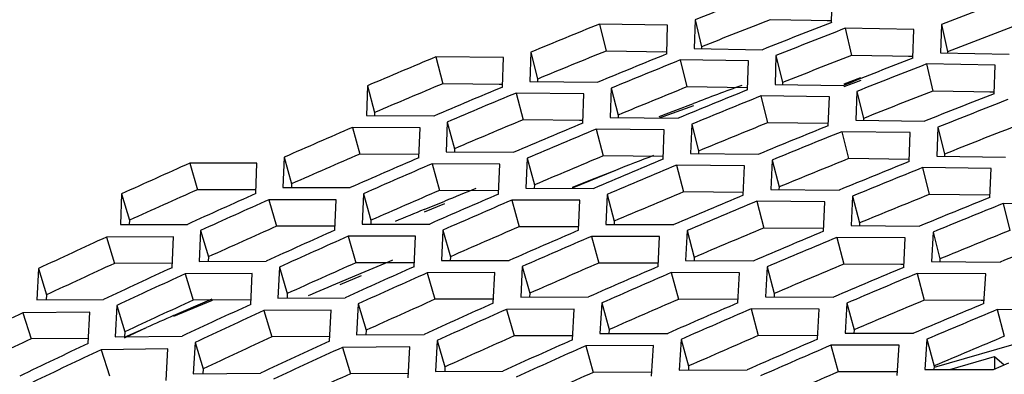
# Model space of a CAD drawing. Header units: millimetres. Extents: x 0 to 420, y 0 to 297.
# Tile 439 of 502: x 339.09 to 342.44, y 248.55 to 249.75. Entities that reach past the tile are written whole.
import ezdxf

# ---------------------------------------------------------------- set-up
doc = ezdxf.new("R2010")
doc.units = ezdxf.units.MM
doc.header["$LTSCALE"] = 23.1
doc.layers.get('0').update_dxf_attribs({"linetype": 'CONTINUOUS'})

msp = doc.modelspace()

# ---------------------------------------------------------------- linework, layer by layer
at = {"color": 3, "linetype": 'CONTINUOUS'}
for p, q in [((341.8516, 249.7428), (341.854, 249.839)), ((341.2944, 249.7332), (341.0631, 249.7369)), ((341.2917, 249.6353), (341.2944, 249.7332)), ((341.3875, 249.7512), (341.3848, 249.6536)), ((342.2243, 249.7353), (342.2215, 249.6392)), ((342.1305, 249.718), (341.8977, 249.7226)), ((342.1277, 249.6216), (342.1305, 249.718)), ((340.8298, 249.6415), (340.8269, 249.5422)), ((341.3848, 249.6536), (341.6167, 249.6499)), ((342.2215, 249.6392), (342.455, 249.6346)), ((340.7371, 249.6228), (340.5071, 249.6253)), ((340.7341, 249.5232), (340.7371, 249.6228)), ((341.5691, 249.6116), (341.3374, 249.615)), ((341.5659, 249.5135), (341.5691, 249.6116)), ((341.6625, 249.6296), (341.6594, 249.5318)), ((342.407, 249.5971), (342.1737, 249.6014)), ((342.4037, 249.5005), (342.407, 249.5971)), ((340.8269, 249.5422), (341.0575, 249.5396)), ((340.2746, 249.5272), (340.2714, 249.4262)), ((341.0101, 249.5004), (340.7796, 249.5027)), ((341.0066, 249.4006), (341.0101, 249.5004)), ((341.1031, 249.5192), (341.0997, 249.4197)), ((341.6594, 249.5318), (341.8917, 249.5284)), ((341.9375, 249.5081), (341.9339, 249.4101)), ((341.8438, 249.4899), (341.6116, 249.4932)), ((341.8402, 249.3916), (341.8438, 249.4899)), ((340.2714, 249.4262), (340.5009, 249.4247)), ((340.5461, 249.4042), (340.5424, 249.303)), ((341.0997, 249.4197), (341.3308, 249.4174)), ((341.9339, 249.4101), (342.1667, 249.4068)), ((340.4535, 249.3846), (340.2242, 249.3858)), ((340.4498, 249.283), (340.4535, 249.3846)), ((341.283, 249.378), (341.052, 249.3801)), ((341.2791, 249.278), (341.283, 249.378)), ((341.3763, 249.397), (341.3724, 249.2973)), ((342.1186, 249.3683), (341.8859, 249.3713)), ((342.1144, 249.2698), (342.1186, 249.3683)), ((342.2126, 249.3866), (342.2085, 249.2884)), ((340.5424, 249.303), (340.7724, 249.3017)), ((339.9917, 249.2845), (339.9877, 249.1816)), ((340.8176, 249.2812), (340.8134, 249.1797)), ((341.3724, 249.2973), (341.6041, 249.2951)), ((341.6496, 249.2747), (341.6452, 249.1748)), ((342.2085, 249.2884), (342.4418, 249.2853)), ((339.8996, 249.2641), (339.6714, 249.2644)), ((339.8955, 249.1609), (339.8996, 249.2641)), ((340.7247, 249.2614), (340.4949, 249.2625)), ((340.7205, 249.1597), (340.7247, 249.2614)), ((341.556, 249.2556), (341.3245, 249.2576)), ((341.5516, 249.1554), (341.556, 249.2556)), ((342.3933, 249.2466), (342.1601, 249.2494)), ((342.3887, 249.1479), (342.3933, 249.2466)), ((339.9877, 249.1816), (340.2165, 249.1814)), ((340.8134, 249.1797), (341.0439, 249.1787)), ((341.6452, 249.1748), (341.8773, 249.1729)), ((339.4399, 249.1603), (339.4357, 249.0557)), ((340.169, 249.1402), (339.9404, 249.1402)), ((340.1645, 249.0368), (340.169, 249.1402)), ((340.2614, 249.1608), (340.257, 249.0576)), ((340.9959, 249.1383), (340.7656, 249.1392)), ((340.9912, 249.0364), (340.9959, 249.1383)), ((341.0891, 249.1582), (341.0844, 249.0565)), ((341.829, 249.1333), (341.597, 249.135)), ((341.824, 249.0328), (341.829, 249.1333)), ((341.9229, 249.1525), (341.918, 249.0523)), ((342.668, 249.125), (342.4344, 249.1276)), ((339.4357, 249.0557), (339.6632, 249.0565)), ((339.7079, 249.0358), (339.7031, 248.9309)), ((340.257, 249.0576), (340.4862, 249.0576)), ((340.5312, 249.037), (340.5262, 248.9336)), ((341.0844, 249.0565), (341.3153, 249.0557)), ((341.3606, 249.0352), (341.3554, 248.9333)), ((341.918, 249.0523), (342.1506, 249.0506)), ((339.6159, 249.0145), (339.3885, 249.0135)), ((339.6111, 248.9094), (339.6159, 249.0145)), ((340.4384, 249.0163), (340.2093, 249.0161)), ((340.4334, 248.9127), (340.4384, 249.0163)), ((341.2671, 249.0152), (341.0363, 249.0158)), ((341.2619, 248.913), (341.2671, 249.0152)), ((342.1019, 249.0109), (341.8694, 249.0124)), ((342.0965, 248.9102), (342.1019, 249.0109)), ((342.1961, 249.0302), (342.1907, 248.9299)), ((339.7031, 248.9309), (339.9312, 248.932)), ((340.5262, 248.9336), (340.7559, 248.9339)), ((341.3554, 248.9333), (341.5868, 248.9327)), ((339.157, 248.9063), (339.152, 248.7998)), ((339.9758, 248.9112), (339.9706, 248.8062)), ((340.8009, 248.9132), (340.7954, 248.8097)), ((341.6321, 248.9122), (341.6264, 248.8101)), ((342.1907, 248.9299), (342.4238, 248.9283)), ((339.8835, 248.8898), (339.6556, 248.8886)), ((339.8783, 248.7845), (339.8835, 248.8898)), ((340.7078, 248.8925), (340.4782, 248.892)), ((340.7024, 248.7886), (340.7078, 248.8925)), ((341.5383, 248.8921), (341.307, 248.8925)), ((341.5326, 248.7897), (341.5383, 248.8921)), ((342.3749, 248.8885), (342.1419, 248.8898)), ((342.369, 248.7877), (342.3749, 248.8885)), ((339.152, 248.7998), (339.3788, 248.8018)), ((339.9706, 248.8062), (340.1991, 248.8074)), ((340.7954, 248.8097), (341.0256, 248.8101)), ((341.6264, 248.8101), (341.8583, 248.8097)), ((339.4232, 248.7809), (339.4177, 248.6742)), ((340.1512, 248.7651), (339.9228, 248.7637)), ((340.1455, 248.6596), (340.1512, 248.7651)), ((340.2438, 248.7867), (340.2381, 248.6814)), ((340.9773, 248.7686), (340.7472, 248.7679)), ((340.9713, 248.6645), (340.9773, 248.7686)), ((341.0706, 248.7895), (341.0647, 248.6857)), ((341.8095, 248.7689), (341.5777, 248.7692)), ((341.8033, 248.6664), (341.8095, 248.7689)), ((341.9036, 248.7892), (341.8974, 248.6869)), ((342.6479, 248.7661), (342.4144, 248.7672)), ((339.3313, 248.7588), (339.1047, 248.7565)), ((339.3259, 248.6518), (339.3313, 248.7588)), ((339.4177, 248.6742), (339.645, 248.6765)), ((340.2381, 248.6814), (340.4671, 248.6829)), ((341.0647, 248.6857), (341.2954, 248.6863)), ((341.3403, 248.6657), (341.3339, 248.5617)), ((341.8974, 248.6869), (342.1298, 248.6867)), ((342.1751, 248.6662), (342.1684, 248.5637)), ((339.5972, 248.6333), (339.3701, 248.6308)), ((339.5913, 248.526), (339.5972, 248.6333)), ((339.6894, 248.6556), (339.6834, 248.5486)), ((340.4188, 248.6405), (340.19, 248.6388)), ((340.4126, 248.5347), (340.4188, 248.6405)), ((340.5117, 248.6621), (340.5056, 248.5566)), ((341.2467, 248.6447), (341.0161, 248.6438)), ((341.2402, 248.5404), (341.2467, 248.6447)), ((342.0807, 248.6458), (341.8484, 248.6458)), ((342.074, 248.543), (342.0807, 248.6458)), ((341.3339, 248.5617), (341.5651, 248.5626)), ((342.1684, 248.5637), (342.4013, 248.5637)), ((342.4013, 248.5637), (342.4532, 248.5858)), ((339.6834, 248.5486), (339.9112, 248.5511)), ((340.5056, 248.5566), (340.735, 248.5583))]:
    msp.add_line(p, q, dxfattribs=at)
at = {"color": 7, "linetype": 'CONTINUOUS'}
for p, q in [((341.0631, 249.7369), (341.0857, 249.6454)), ((341.3875, 249.7512), (341.4096, 249.6595)), ((341.8518, 249.7474), (341.6431, 249.7518)), ((341.8517, 249.7474), (341.8365, 249.7478)), ((342.2243, 249.7353), (342.2453, 249.6432)), ((341.8977, 249.7226), (341.9192, 249.6306)), ((340.8298, 249.6415), (340.853, 249.5502)), ((341.2918, 249.642), (341.0857, 249.6454)), ((341.2918, 249.642), (341.2781, 249.6422)), ((341.4096, 249.6595), (341.4094, 249.6532)), ((342.2453, 249.6432), (342.2452, 249.6387)), ((340.5071, 249.6253), (340.5308, 249.5343)), ((341.3374, 249.615), (341.36, 249.5235)), ((341.6625, 249.6296), (341.6846, 249.5379)), ((342.1278, 249.6265), (341.9192, 249.6306)), ((342.1278, 249.6265), (342.1129, 249.6268)), ((342.1737, 249.6014), (342.1952, 249.5095)), ((340.7343, 249.5319), (340.5308, 249.5343)), ((340.853, 249.5502), (340.8528, 249.5419)), ((341.6846, 249.5379), (341.6844, 249.5315)), ((341.9498, 249.5541), (341.8925, 249.5332)), ((341.9505, 249.5451), (341.8932, 249.5242)), ((340.2746, 249.5272), (340.299, 249.4364)), ((340.7342, 249.5319), (340.7222, 249.532)), ((340.7796, 249.5027), (340.8033, 249.4117)), ((341.1031, 249.5192), (341.1263, 249.428)), ((341.566, 249.5203), (341.36, 249.5235)), ((341.9375, 249.5081), (341.9596, 249.4164)), ((342.4038, 249.5055), (342.1952, 249.5095)), ((342.4038, 249.5055), (342.3893, 249.5058)), ((341.3225, 249.4445), (341.3824, 249.4672)), ((341.6116, 249.4932), (341.6342, 249.4016)), ((340.299, 249.4364), (340.2987, 249.426)), ((341.2663, 249.4231), (341.3225, 249.4445)), ((341.2668, 249.418), (341.383, 249.4606)), ((340.5461, 249.4042), (340.5704, 249.3134)), ((341.0067, 249.4095), (340.8033, 249.4117)), ((341.0067, 249.4095), (340.9951, 249.4096)), ((341.1263, 249.428), (341.126, 249.4195)), ((341.8403, 249.3987), (341.6342, 249.4016)), ((341.9596, 249.4164), (341.9594, 249.4097)), ((340.2242, 249.3858), (340.249, 249.2952)), ((341.052, 249.3801), (341.0757, 249.2891)), ((341.3763, 249.397), (341.3996, 249.3057)), ((341.8859, 249.3713), (341.9085, 249.2798)), ((342.2126, 249.3866), (342.2347, 249.2949)), ((340.5704, 249.3134), (340.5701, 249.3028)), ((341.3996, 249.3057), (341.3993, 249.297)), ((339.9917, 249.2845), (340.0171, 249.1942)), ((340.4502, 249.294), (340.249, 249.2952)), ((340.8176, 249.2812), (340.8419, 249.1904)), ((341.2792, 249.2871), (341.0757, 249.2891)), ((341.6496, 249.2747), (341.6728, 249.1835)), ((342.1145, 249.277), (341.9085, 249.2798)), ((342.2347, 249.2949), (342.2344, 249.288)), ((339.6714, 249.2644), (339.6973, 249.1742)), ((340.4949, 249.2625), (340.5197, 249.1719)), ((341.117, 249.24), (340.9704, 249.1791)), ((341.117, 249.24), (341.0327, 249.207)), ((341.3245, 249.2576), (341.3482, 249.1665)), ((342.1601, 249.2494), (342.1827, 249.1579)), ((341.0327, 249.207), (340.9701, 249.1823)), ((339.8961, 249.174), (339.6973, 249.1742)), ((340.0171, 249.1942), (340.0167, 249.1816)), ((340.721, 249.1709), (340.5197, 249.1719)), ((340.8419, 249.1904), (340.8415, 249.1796)), ((341.5517, 249.1647), (341.3482, 249.1665)), ((341.6728, 249.1835), (341.6725, 249.1746)), ((339.4399, 249.1603), (339.4664, 249.0705)), ((339.9404, 249.1402), (339.9663, 249.0501)), ((340.2614, 249.1608), (340.2869, 249.0704)), ((340.468, 249.1071), (340.5372, 249.1353)), ((340.7656, 249.1392), (340.7904, 249.0486)), ((341.0891, 249.1582), (341.1134, 249.0674)), ((341.597, 249.135), (341.6207, 249.0439)), ((341.9229, 249.1525), (341.9461, 249.0612)), ((342.3888, 249.1553), (342.1827, 249.1579)), ((340.4691, 249.0989), (340.5381, 249.1276)), ((342.4344, 249.1276), (342.457, 249.0361)), ((339.4664, 249.0705), (339.4659, 249.0558)), ((340.2869, 249.0704), (340.2863, 249.0576)), ((341.1134, 249.0674), (341.113, 249.0564)), ((339.7079, 249.0358), (339.7344, 248.9459)), ((340.1651, 249.05), (339.9663, 249.0501)), ((340.5312, 249.037), (340.5566, 248.9467)), ((340.9918, 249.0477), (340.7904, 249.0486)), ((341.3606, 249.0352), (341.3849, 248.9444)), ((341.8241, 249.0423), (341.6207, 249.0439)), ((341.9461, 249.0612), (341.9457, 249.0521)), ((339.3885, 249.0135), (339.4155, 248.9239)), ((340.2093, 249.0161), (340.2352, 248.926)), ((341.0363, 249.0158), (341.0611, 248.9252)), ((341.8694, 249.0124), (341.8931, 248.9213)), ((342.1961, 249.0302), (342.2193, 248.939)), ((339.7344, 248.9459), (339.7338, 248.9311)), ((340.5566, 248.9467), (340.556, 248.9337)), ((341.3849, 248.9444), (341.3844, 248.9333)), ((342.2193, 248.939), (342.2189, 248.9297)), ((339.157, 248.9063), (339.1846, 248.817)), ((339.6118, 248.9247), (339.4155, 248.9239)), ((339.9758, 248.9112), (340.0023, 248.8214)), ((340.4341, 248.9261), (340.2352, 248.926)), ((340.8009, 248.9132), (340.8263, 248.8229)), ((341.2625, 248.9246), (341.0611, 248.9252)), ((341.6321, 248.9122), (341.6564, 248.8214)), ((342.0966, 248.9199), (341.8931, 248.9213)), ((342.0966, 248.9199), (342.0866, 248.92)), ((339.6556, 248.8886), (339.6826, 248.799)), ((340.2526, 248.8899), (340.1799, 248.8593)), ((340.2538, 248.8813), (340.181, 248.851)), ((340.4782, 248.892), (340.5041, 248.8019)), ((341.307, 248.8925), (341.3318, 248.8019)), ((342.1419, 248.8898), (342.1656, 248.7988)), ((339.1846, 248.817), (339.1838, 248.8001)), ((339.6167, 248.7447), (339.7482, 248.7993)), ((339.8791, 248.7999), (339.6826, 248.799)), ((339.6916, 248.7795), (339.7475, 248.8038)), ((340.0023, 248.8214), (340.0016, 248.8064)), ((340.7031, 248.8022), (340.5041, 248.8019)), ((340.8263, 248.8229), (340.8257, 248.8097)), ((341.5333, 248.8014), (341.3318, 248.8019)), ((341.6564, 248.8214), (341.6558, 248.8101)), ((342.369, 248.7975), (342.1656, 248.7988)), ((342.369, 248.7975), (342.3595, 248.7976)), ((339.4232, 248.7809), (339.4508, 248.6916)), ((339.6163, 248.7467), (339.6916, 248.7795)), ((339.9228, 248.7637), (339.9498, 248.6741)), ((340.2438, 248.7867), (340.2703, 248.6968)), ((340.7472, 248.7679), (340.7731, 248.6778)), ((341.0706, 248.7895), (341.096, 248.6991)), ((341.5777, 248.7692), (341.6025, 248.6786)), ((341.9036, 248.7892), (341.9279, 248.6984)), ((342.4144, 248.7672), (342.4381, 248.6762)), ((339.1047, 248.7565), (339.1328, 248.6674)), ((339.4496, 248.6733), (339.5239, 248.7061)), ((339.4498, 248.6716), (339.5239, 248.7061)), ((340.2703, 248.6968), (340.2695, 248.6816)), ((341.096, 248.6991), (341.0953, 248.6858)), ((341.9279, 248.6984), (341.9272, 248.6869)), ((339.3268, 248.6693), (339.1328, 248.6674)), ((339.4508, 248.6916), (339.45, 248.6745)), ((340.1463, 248.6752), (339.9498, 248.6741)), ((340.9721, 248.6783), (340.7731, 248.6778)), ((341.3403, 248.6657), (341.3657, 248.5754)), ((341.8041, 248.6783), (341.6025, 248.6786)), ((342.1751, 248.6662), (342.1994, 248.5754)), ((342.2005, 248.5716), (342.5606, 248.6756)), ((339.3701, 248.6308), (339.3982, 248.5417)), ((339.6894, 248.6556), (339.717, 248.5663)), ((340.19, 248.6388), (340.217, 248.5491)), ((340.5117, 248.6621), (340.5382, 248.5723)), ((341.0161, 248.6438), (341.042, 248.5537)), ((341.8484, 248.6458), (341.8732, 248.5552)), ((342.2532, 248.5637), (342.4051, 248.6076)), ((342.4051, 248.6076), (342.4051, 248.5643)), ((342.4051, 248.6076), (342.4378, 248.5792)), ((339.717, 248.5663), (339.7161, 248.549)), ((340.5382, 248.5723), (340.5374, 248.5569)), ((341.3657, 248.5754), (341.365, 248.5618)), ((342.1994, 248.5754), (342.1987, 248.5637)), ((340.4136, 248.5505), (340.217, 248.5491)), ((341.2411, 248.5544), (341.042, 248.5537)), ((342.0748, 248.5551), (341.8732, 248.5552))]:
    msp.add_line(p, q, dxfattribs=at)
at = {"color": 3, "linetype": 'CONTINUOUS'}
for centre, radius, start, end in [((355.8549, 213.4909), 39.0399, 111.3819, 111.75144), ((356.2229, 213.4294), 38.9112, 110.71342, 111.08533), ((355.8248, 213.285), 39.3274, 112.04614, 112.41336), ((356.1349, 213.2624), 39.1769, 111.3819, 111.75144), ((356.1909, 213.2167), 39.2043, 111.3819, 111.75144), ((356.1053, 213.0553), 39.4657, 112.04614, 112.41336), ((355.797, 213.0847), 39.6106, 112.70623, 113.07118), ((356.1614, 213.0093), 39.4934, 112.04614, 112.41336), ((356.4708, 212.9881), 39.3413, 111.3819, 111.75144), ((356.5268, 212.9424), 39.3687, 111.3819, 111.75144), ((356.0779, 212.8538), 39.7501, 112.70623, 113.07118), ((356.1341, 212.8076), 39.7781, 112.70623, 113.07118), ((356.4418, 212.7796), 39.6317, 112.04614, 112.41336), ((356.8068, 212.7139), 39.5057, 111.3819, 111.75144), ((356.4979, 212.7336), 39.6593, 112.04614, 112.41336), ((356.8628, 212.6682), 39.5331, 111.3819, 111.75144), ((356.4151, 212.5767), 39.9176, 112.70623, 113.07118), ((356.109, 212.6118), 40.0581, 113.36225, 113.72499), ((356.4713, 212.5305), 39.9456, 112.70623, 113.07118), ((356.7783, 212.5039), 39.7976, 112.04614, 112.41336), ((356.8344, 212.458), 39.8253, 112.04614, 112.41336), ((356.3904, 212.3797), 40.199, 113.36225, 113.72499), ((356.7522, 212.2996), 40.0851, 112.70623, 113.07118), ((357.1149, 212.2282), 39.9636, 112.04614, 112.41336), ((356.0857, 212.4222), 40.3333, 114.01432, 114.3749), ((356.4467, 212.3333), 40.2272, 113.36225, 113.72499), ((356.8084, 212.2534), 40.1131, 112.70623, 113.07118), ((357.171, 212.1823), 39.9912, 112.04614, 112.41336), ((356.3676, 212.1889), 40.4754, 114.01432, 114.3749), ((356.424, 212.1423), 40.5038, 114.01432, 114.3749), ((356.7282, 212.1012), 40.368, 113.36225, 113.72499), ((356.7845, 212.0548), 40.3962, 113.36225, 113.72499), ((357.0893, 212.0225), 40.2527, 112.70623, 113.07118), ((357.1455, 211.9763), 40.2806, 112.70623, 113.07118), ((357.4514, 211.9526), 40.1295, 112.04614, 112.41336), ((357.5075, 211.9066), 40.1572, 112.04614, 112.41336), ((356.706, 211.909), 40.646, 114.01432, 114.3749), ((357.0659, 211.8227), 40.5371, 113.36225, 113.72499), ((357.4265, 211.7454), 40.4202, 112.70623, 113.07118), ((356.4029, 211.9576), 40.7753, 114.66251, 115.02099), ((356.7624, 211.8624), 40.6744, 114.01432, 114.3749), ((357.1222, 211.7763), 40.5652, 113.36225, 113.72499), ((357.4827, 211.6992), 40.4481, 112.70623, 113.07118), ((357.7879, 211.6769), 40.2955, 112.04614, 112.41336), ((356.6854, 211.7232), 40.9187, 114.66251, 115.02099), ((357.0443, 211.6291), 40.8165, 114.01432, 114.3749), ((357.4036, 211.5442), 40.7061, 113.36225, 113.72499), ((357.7636, 211.4683), 40.5877, 112.70623, 113.07118), ((356.7419, 211.6763), 40.9474, 114.66251, 115.02099), ((357.1007, 211.5824), 40.845, 114.01432, 114.3749), ((357.4599, 211.4978), 40.7343, 113.36225, 113.72499), ((357.8198, 211.4221), 40.6156, 112.70623, 113.07118), ((357.0243, 211.442), 41.0908, 114.66251, 115.02099), ((357.0808, 211.3951), 41.1194, 114.66251, 115.02099), ((357.3827, 211.3492), 40.9871, 114.01432, 114.3749), ((357.4391, 211.3025), 41.0155, 114.01432, 114.3749), ((357.7414, 211.2657), 40.8751, 113.36225, 113.72499), ((357.7977, 211.2193), 40.9033, 113.36225, 113.72499), ((358.1007, 211.1912), 40.7552, 112.70623, 113.07118), ((358.1569, 211.145), 40.7831, 112.70623, 113.07118), ((356.7227, 211.497), 41.2149, 115.30694, 115.66336), ((357.721, 211.0693), 41.1576, 114.01432, 114.3749), ((358.0791, 210.9872), 41.0442, 113.36225, 113.72499), ((357.0057, 211.2615), 41.3595, 115.30694, 115.66336), ((357.0623, 211.2144), 41.3884, 115.30694, 115.66336), ((357.3633, 211.1607), 41.2628, 114.66251, 115.02099), ((357.4198, 211.1138), 41.2915, 114.66251, 115.02099), ((357.7774, 211.0226), 41.1861, 114.01432, 114.3749), ((358.1354, 210.9407), 41.0723, 113.36225, 113.72499)]:
    msp.add_arc(centre, radius, start, end, dxfattribs=at)
at = {"color": 7, "linetype": 'CONTINUOUS'}
for centre, radius, start, end in [((355.8391, 213.4942), 38.9377, 111.3819, 111.75144), ((356.2075, 213.4317), 38.8099, 110.71342, 111.08533), ((355.8087, 213.2892), 39.2242, 112.04614, 112.41336), ((356.1751, 213.2199), 39.1021, 111.3819, 111.75144), ((355.7805, 213.0898), 39.5064, 112.70623, 113.07118), ((356.1452, 213.0135), 39.3901, 112.04614, 112.41336), ((354.5116, 214.8023), 37.0679, 110.47335, 110.744), ((356.511, 212.9457), 39.2665, 111.3819, 111.75144), ((356.1176, 212.8127), 39.6739, 112.70623, 113.07118), ((356.4817, 212.7378), 39.5561, 112.04614, 112.41336), ((356.847, 212.6715), 39.4309, 111.3819, 111.75144), ((356.0921, 212.6178), 39.953, 113.36225, 113.72499), ((356.4548, 212.5356), 39.8414, 112.70623, 113.07118), ((354.7335, 214.397), 37.4092, 111.13275, 111.34538), ((356.8183, 212.4621), 39.7221, 112.04614, 112.41336), ((356.0684, 212.429), 40.2272, 114.01432, 114.3749), ((356.4298, 212.3392), 40.122, 113.36225, 113.72499), ((354.7918, 214.0845), 37.8385, 111.95875, 112.13085), ((356.7919, 212.2585), 40.0089, 112.70623, 113.07118), ((357.1548, 212.1865), 39.888, 112.04614, 112.41336), ((354.8474, 213.9483), 37.9857, 112.24371, 112.40561), ((356.4067, 212.1491), 40.3978, 114.01432, 114.3749), ((356.7676, 212.0607), 40.2911, 113.36225, 113.72499), ((357.129, 211.9814), 40.1764, 112.70623, 113.07118), ((357.4913, 211.9108), 40.054, 112.04614, 112.41336), ((355.0162, 213.6955), 38.1656, 112.58187, 112.7574), ((356.3852, 211.9653), 40.6683, 114.66251, 115.02099), ((356.7451, 211.8692), 40.5683, 114.01432, 114.3749), ((357.1053, 211.7822), 40.4601, 113.36225, 113.72499), ((357.4661, 211.7043), 40.3439, 112.70623, 113.07118), ((355.0748, 213.5561), 38.3167, 112.8757, 113.04846), ((356.7242, 211.684), 40.8404, 114.66251, 115.02099), ((357.0834, 211.5892), 40.7389, 114.01432, 114.3749), ((357.443, 211.5037), 40.6291, 113.36225, 113.72499), ((357.8033, 211.4272), 40.5114, 112.70623, 113.07118), ((355.124, 213.297), 38.6932, 113.62719, 113.7766), ((356.7046, 211.5055), 41.1069, 115.30694, 115.66336), ((357.0632, 211.4027), 41.0124, 114.66251, 115.02099), ((357.4218, 211.3093), 40.9094, 114.01432, 114.3749), ((357.7808, 211.2252), 40.7982, 113.36225, 113.72499), ((358.1404, 211.1501), 40.6789, 112.70623, 113.07118), ((357.4021, 211.1215), 41.1845, 114.66251, 115.02099), ((357.7601, 211.0294), 41.08, 114.01432, 114.3749), ((358.1185, 210.9467), 40.9672, 113.36225, 113.72499)]:
    msp.add_arc(centre, radius, start, end, dxfattribs=at)
for points, knots in [([(325.7915, 240.4092), (326.9563, 241.5423), (329.3493, 243.6919), (333.1252, 246.5612), (336.9793, 248.9908), (339.6313, 250.325), (340.9508, 250.897)], [0, 0, 0, 0, 0.263163, 0.520257, 0.7671, 1, 1, 1, 1]), ([(335.6507, 242.3708), (337.7736, 243.9181), (342.1785, 246.6247), (346.9884, 248.5386), (349.4067, 249.2373)], [0, 0, 0, 0, 0.510671, 1, 1, 1, 1])]:
    msp.add_open_spline(points, degree=3, knots=knots, dxfattribs=at)
at = {"color": 3, "linetype": 'CONTINUOUS'}
msp.add_open_spline([(325.7974, 240.403), (326.9577, 241.5322), (329.3436, 243.674), (333.1141, 246.5301), (336.9676, 248.951), (339.6175, 250.2875), (340.9356, 250.8661)], degree=3, knots=[0, 0, 0, 0, 0.262658, 0.519459, 0.766458, 1, 1, 1, 1], dxfattribs=at)

doc.saveas('drawing.dxf')
